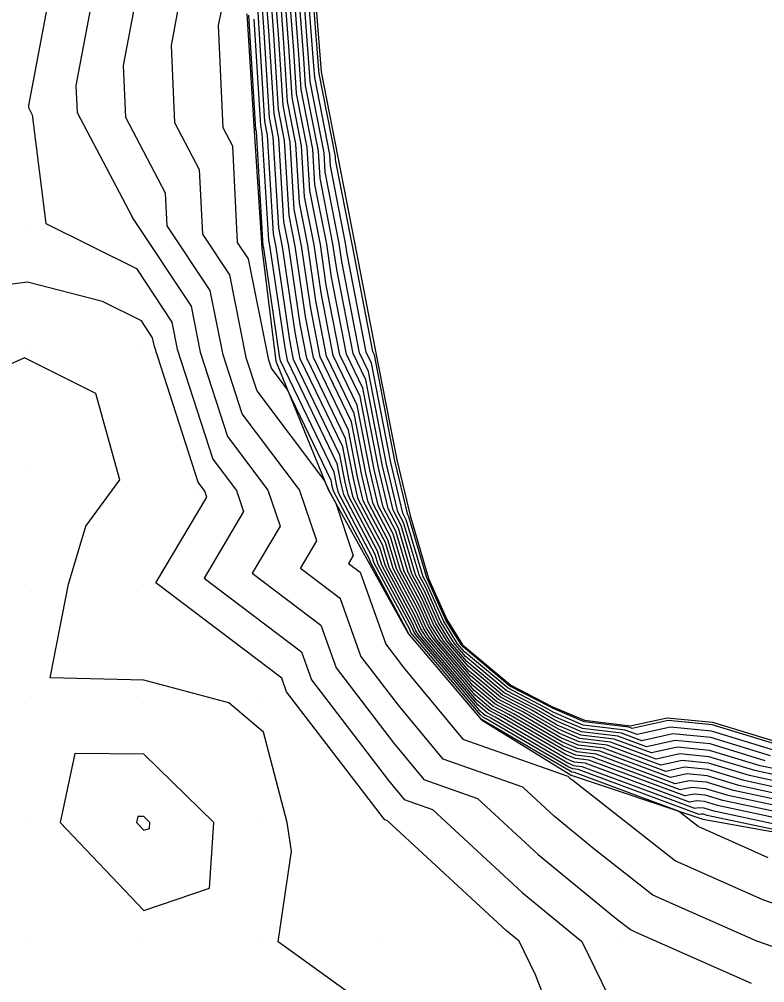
# Model space of a CAD drawing. Extents: x 2188792 to 2191981, y 386090 to 389710.
# Drawn here: x 2189149.5 to 2189212.1, y 386506.6 to 386587.4 of the extents above; entities that cross this region are included whole.
import ezdxf

# ---------------------------------------------------------------- set-up
doc = ezdxf.new("R2010")
doc.units = 0
for name, color, linetype in [('DTM Contours Major', 7, 'Continuous'), ('DTM Contours Minor', 7, 'Continuous'), ('Exist DTM QL2 LIDAR Elevation Point', 7, 'Continuous'), ('PH Exist DTM Breakline', 7, 'Continuous')]:
    doc.layers.add(name, color=color, linetype=linetype)

msp = doc.modelspace()

# ---------------------------------------------------------------- linework, layer by layer
at = {"layer": 'DTM Contours Major'}
for points in [[(2189213.339, 386524.413), (2189211.668, 386524.773), (2189207.438, 386526.059), (2189204.755, 386526.314), (2189202.555, 386525.84), (2189199.439, 386527.001), (2189196.632, 386527.337), (2189194.653, 386528.177), (2189192.524, 386529.422), (2189190.056, 386530.704), (2189187.174, 386533.112), (2189185.421, 386535.184), (2189184.483, 386536.696), (2189183.38, 386539.172), (2189182.465, 386540.882), (2189181.339, 386544.694), (2189180.467, 386546.344), (2189179.653, 386549.763), (2189178.358, 386556.44), (2189176.977, 386559.306), (2189175.726, 386565.757), (2189175.319, 386568.531), (2189174.338, 386573.538), (2189174.159, 386576.49), (2189173.176, 386581.504), (2189172.997, 386584.444), (2189172.532, 386590.41)], [(2189152.12, 386589.807), (2189150.295, 386580.158), (2189150.302, 386580.005), (2189150.623, 386579.394), (2189151.765, 386570.261), (2189159.355, 386566.487), (2189162.332, 386561.997), (2189162.789, 386559.716), (2189165.761, 386550.481), (2189167.743, 386547.851), (2189168.336, 386546.089), (2189165.031, 386540.512), (2189173.197, 386534.339), (2189174.035, 386531.978), (2189180.499, 386523.536), (2189181.828, 386521.923), (2189184.195, 386521.092), (2189191.724, 386514.128), (2189196.731, 386510.012), (2189200.03, 386503.245)], [(2189213.004, 386521.923), (2189209.446, 386522.689), (2189207.177, 386523.379), (2189205.737, 386523.516), (2189204.556, 386523.262), (2189197.923, 386525.732), (2189196.293, 386525.928), (2189195.144, 386526.416), (2189190.611, 386529.065), (2189189.261, 386529.766), (2189187.685, 386531.083), (2189183.953, 386535.493), (2189183.438, 386536.324), (2189182.832, 386537.684), (2189180.884, 386541.324), (2189180.244, 386543.491), (2189178.386, 386547.004), (2189177.909, 386549.01), (2189177.149, 386552.927), (2189174.21, 386559.029), (2189173.543, 386562.464), (2189172.677, 386568.369), (2189172.171, 386570.949), (2189171.79, 386577.234), (2189171.281, 386579.828), (2189170.899, 386586.088), (2189170.657, 386589.187)], [(2189170.035, 386568.207), (2189170.005, 386568.361), (2189169.421, 386577.977), (2189169.386, 386578.152), (2189168.801, 386587.732)], [(2189212.67, 386519.434), (2189207.225, 386520.605), (2189206.915, 386520.699), (2189206.719, 386520.718), (2189206.558, 386520.683), (2189196.407, 386524.464), (2189195.954, 386524.518), (2189195.634, 386524.654), (2189188.698, 386528.707), (2189188.467, 386528.828), (2189188.196, 386529.054), (2189182.485, 386535.802), (2189182.392, 386535.951), (2189182.284, 386536.195), (2189179.303, 386541.765), (2189179.148, 386542.289), (2189176.306, 386547.665), (2189176.165, 386548.257), (2189175.941, 386549.414), (2189171.442, 386558.752), (2189171.361, 386559.171), (2189170.035, 386568.207)]]:
    msp.add_lwpolyline(points, dxfattribs=at)
at = {"layer": 'DTM Contours Minor'}
for points in [[(2189213.001, 386526.023), (2189207.595, 386527.667), (2189204.166, 386527.993), (2189201.354, 386527.387), (2189200.349, 386527.762), (2189196.836, 386528.182), (2189194.359, 386529.234), (2189193.672, 386529.636), (2189190.533, 386531.267), (2189186.867, 386534.33), (2189186.302, 386534.998), (2189185.11, 386536.92), (2189183.708, 386540.066), (2189183.413, 386540.617), (2189181.996, 386545.415), (2189181.715, 386545.948), (2189180.699, 386550.214), (2189179.083, 386558.548), (2189178.637, 386559.473), (2189177.035, 386567.733), (2189176.904, 386568.628), (2189175.638, 386575.091), (2189175.58, 386576.044), (2189174.313, 386582.509), (2189174.255, 386583.458), (2189173.656, 386591.143)], [(2189213.445, 386526.44), (2189207.647, 386528.203), (2189203.97, 386528.553), (2189200.954, 386527.903), (2189200.652, 386528.016), (2189196.904, 386528.464), (2189194.261, 386529.587), (2189194.055, 386529.707), (2189190.692, 386531.454), (2189186.765, 386534.736), (2189186.595, 386534.937), (2189185.319, 386536.995), (2189183.818, 386540.363), (2189183.729, 386540.529), (2189182.215, 386545.656), (2189182.131, 386545.816), (2189181.048, 386550.365), (2189179.324, 386559.25), (2189179.191, 386559.528), (2189177.472, 386568.392), (2189177.432, 386568.661), (2189176.071, 386575.609), (2189176.054, 386575.895), (2189174.692, 386582.844), (2189174.675, 386583.129), (2189174.031, 386591.388)], [(2189212.112, 386525.189), (2189207.49, 386526.595), (2189204.559, 386526.874), (2189202.155, 386526.356), (2189199.742, 386527.255), (2189196.7, 386527.619), (2189194.555, 386528.53), (2189192.907, 386529.493), (2189190.215, 386530.891), (2189187.072, 386533.518), (2189185.715, 386535.122), (2189184.692, 386536.771), (2189183.489, 386539.47), (2189182.781, 386540.794), (2189181.558, 386544.934), (2189180.883, 386546.212), (2189180.001, 386549.913), (2189178.599, 386557.143), (2189177.53, 386559.362), (2189176.162, 386566.416), (2189175.847, 386568.564), (2189174.771, 386574.056), (2189174.632, 386576.341), (2189173.555, 386581.839), (2189173.416, 386584.116), (2189172.906, 386590.654)], [(2189212.556, 386525.606), (2189207.543, 386527.131), (2189204.363, 386527.434), (2189201.754, 386526.872), (2189200.045, 386527.508), (2189196.768, 386527.901), (2189194.457, 386528.882), (2189193.29, 386529.564), (2189190.374, 386531.079), (2189186.97, 386533.924), (2189186.008, 386535.06), (2189184.901, 386536.846), (2189183.599, 386539.768), (2189183.097, 386540.706), (2189181.777, 386545.175), (2189181.299, 386546.08), (2189180.35, 386550.064), (2189178.841, 386557.845), (2189178.084, 386559.417), (2189176.599, 386567.075), (2189176.376, 386568.596), (2189175.205, 386574.574), (2189175.106, 386576.193), (2189173.934, 386582.174), (2189173.836, 386583.787), (2189173.281, 386590.899)], [(2189213.138, 386522.919), (2189210.335, 386523.522), (2189207.281, 386524.451), (2189205.345, 386524.635), (2189203.756, 386524.293), (2189198.529, 386526.24), (2189196.429, 386526.491), (2189194.948, 386527.12), (2189191.376, 386529.207), (2189189.579, 386530.141), (2189187.481, 386531.895), (2189184.54, 386535.369), (2189183.856, 386536.473), (2189183.051, 386538.279), (2189181.516, 386541.147), (2189180.682, 386543.972), (2189179.218, 386546.74), (2189178.606, 386549.311), (2189177.633, 386554.332), (2189175.316, 386559.14), (2189174.416, 386563.782), (2189173.734, 386568.434), (2189173.038, 386571.985), (2189172.737, 386576.936), (2189172.039, 386580.498), (2189171.738, 386585.431), (2189171.407, 386589.676)], [(2189213.205, 386523.417), (2189210.779, 386523.939), (2189207.334, 386524.987), (2189205.148, 386525.195), (2189203.356, 386524.809), (2189198.833, 386526.494), (2189196.497, 386526.773), (2189194.85, 386527.473), (2189191.759, 386529.279), (2189189.738, 386530.329), (2189187.379, 386532.301), (2189184.834, 386535.308), (2189184.065, 386536.547), (2189183.16, 386538.577), (2189181.832, 386541.059), (2189180.901, 386544.213), (2189179.634, 386546.608), (2189178.955, 386549.462), (2189177.874, 386555.035), (2189175.87, 386559.196), (2189174.853, 386564.44), (2189174.262, 386568.466), (2189173.471, 386572.503), (2189173.211, 386576.788), (2189172.418, 386580.833), (2189172.158, 386585.102), (2189171.782, 386589.921)], [(2189213.272, 386523.915), (2189211.223, 386524.356), (2189207.386, 386525.523), (2189204.952, 386525.755), (2189202.955, 386525.325), (2189199.136, 386526.747), (2189196.565, 386527.055), (2189194.752, 386527.825), (2189192.142, 386529.35), (2189189.897, 386530.516), (2189187.276, 386532.707), (2189185.127, 386535.246), (2189184.274, 386536.622), (2189183.27, 386538.875), (2189182.148, 386540.97), (2189181.12, 386544.453), (2189180.051, 386546.476), (2189179.304, 386549.612), (2189178.116, 386555.737), (2189176.423, 386559.251), (2189175.289, 386565.099), (2189174.791, 386568.499), (2189173.905, 386573.02), (2189173.685, 386576.639), (2189172.797, 386581.168), (2189172.577, 386584.773), (2189172.157, 386590.165)], [(2189155.713, 386589.385), (2189154.285, 386581.836), (2189154.386, 386579.579), (2189158.994, 386570.829), (2189158.997, 386570.777), (2189163.941, 386563.321), (2189164.71, 386559.483), (2189166.991, 386552.393), (2189170.391, 386547.882), (2189171.408, 386544.861), (2189169.073, 386540.921), (2189174.842, 386536.56), (2189176.116, 386532.974), (2189180.925, 386526.692), (2189183.461, 386523.616), (2189187.977, 386522.03), (2189193.057, 386517.331), (2189199.492, 386512.041), (2189200.798, 386511.017), (2189201.244, 386510.818), (2189210.914, 386506.536)], [(2189216.88, 386508.136), (2189211.391, 386510.041), (2189204.387, 386513.142), (2189202.69, 386513.901), (2189197.723, 386517.793), (2189194.39, 386520.533), (2189191.759, 386522.968), (2189185.094, 386525.309), (2189181.351, 386529.848), (2189178.196, 386533.97), (2189176.486, 386538.782), (2189173.116, 386541.33), (2189174.48, 386543.633), (2189173.039, 386547.913), (2189168.221, 386554.305), (2189166.63, 386559.25), (2189165.55, 386564.644), (2189161.948, 386570.076), (2189161.812, 386572.808), (2189158.47, 386579.154), (2189158.275, 386583.513), (2189159.306, 386588.962)], [(2189212.87, 386520.927), (2189208.558, 386521.855), (2189207.072, 386522.307), (2189206.13, 386522.397), (2189205.357, 386522.23), (2189197.317, 386525.225), (2189196.157, 386525.364), (2189195.34, 386525.711), (2189189.846, 386528.922), (2189188.943, 386529.391), (2189187.89, 386530.271), (2189183.366, 386535.617), (2189183.019, 386536.175), (2189182.613, 386537.088), (2189180.252, 386541.5), (2189179.806, 386543.01), (2189177.554, 386547.269), (2189177.211, 386548.709), (2189176.666, 386551.522), (2189173.103, 386558.918), (2189172.67, 386561.147), (2189171.62, 386568.304), (2189171.305, 386569.914), (2189170.842, 386577.531), (2189170.523, 386579.157), (2189170.06, 386586.746), (2189169.908, 386588.698)], [(2189212.937, 386521.425), (2189209.002, 386522.272), (2189207.124, 386522.843), (2189205.934, 386522.956), (2189204.957, 386522.746), (2189197.62, 386525.479), (2189196.225, 386525.646), (2189195.242, 386526.063), (2189190.229, 386528.993), (2189189.102, 386529.578), (2189187.787, 386530.677), (2189183.659, 386535.555), (2189183.229, 386536.249), (2189182.722, 386537.386), (2189180.568, 386541.412), (2189180.025, 386543.251), (2189177.97, 386547.137), (2189177.56, 386548.859), (2189176.907, 386552.224), (2189173.656, 386558.974), (2189173.107, 386561.806), (2189172.149, 386568.337), (2189171.738, 386570.432), (2189171.316, 386577.383), (2189170.902, 386579.493), (2189170.48, 386586.417), (2189170.283, 386588.942)], [(2189213.071, 386522.421), (2189209.891, 386523.105), (2189207.229, 386523.915), (2189205.541, 386524.076), (2189204.156, 386523.777), (2189198.226, 386525.986), (2189196.361, 386526.209), (2189195.046, 386526.768), (2189190.994, 386529.136), (2189189.42, 386529.953), (2189187.583, 386531.489), (2189184.246, 386535.431), (2189183.647, 386536.398), (2189182.941, 386537.981), (2189181.2, 386541.235), (2189180.463, 386543.732), (2189178.802, 386546.872), (2189178.258, 386549.16), (2189177.391, 386553.63), (2189174.763, 386559.085), (2189173.98, 386563.123), (2189173.205, 386568.402), (2189172.605, 386571.467), (2189172.263, 386577.085), (2189171.66, 386580.163), (2189171.319, 386585.76), (2189171.032, 386589.432)], [(2189162.899, 386588.54), (2189162.266, 386585.19), (2189162.554, 386578.728), (2189164.63, 386574.787), (2189164.899, 386569.376), (2189167.159, 386565.968), (2189168.551, 386559.017), (2189169.452, 386556.218), (2189175.135, 386548.677), (2189175.457, 386548.009), (2189175.468, 386547.956), (2189175.474, 386547.929), (2189176.076, 386546.791), (2189177.552, 386542.404), (2189177.158, 386541.739), (2189178.131, 386541.004), (2189180.276, 386534.966), (2189181.777, 386533.005), (2189186.727, 386527.001), (2189195.54, 386523.905), (2189195.724, 386523.736), (2189195.955, 386523.546), (2189204.583, 386516.785), (2189207.531, 386515.466), (2189211.868, 386513.546), (2189215.267, 386512.366)], [(2189212.345, 386517.051), (2189210.674, 386517.791), (2189206.476, 386519.669), (2189204.826, 386520.962), (2189196.104, 386524.21), (2189195.886, 386524.236), (2189195.732, 386524.302), (2189188.316, 386528.636), (2189188.308, 386528.64), (2189188.298, 386528.648), (2189182.191, 386535.864), (2189182.183, 386535.876), (2189182.174, 386535.897), (2189178.987, 386541.853), (2189178.929, 386542.048), (2189175.89, 386547.797), (2189175.816, 386548.107), (2189175.699, 386548.712), (2189172.011, 386556.367), (2189170.682, 386558.13), (2189170.472, 386558.785), (2189168.768, 386567.292), (2189167.85, 386568.676), (2189167.448, 386576.765), (2189166.638, 386578.303), (2189166.256, 386586.867), (2189166.492, 386588.117)], [(2189212.803, 386520.429), (2189208.113, 386521.438), (2189207.02, 386521.771), (2189206.326, 386521.837), (2189205.757, 386521.714), (2189197.013, 386524.971), (2189196.09, 386525.082), (2189195.438, 386525.359), (2189189.463, 386528.85), (2189188.784, 386529.203), (2189187.992, 386529.866), (2189183.072, 386535.678), (2189182.81, 386536.1), (2189182.503, 386536.79), (2189179.935, 386541.588), (2189179.586, 386542.77), (2189177.138, 386547.401), (2189176.863, 386548.558), (2189176.424, 386550.819), (2189172.549, 386558.863), (2189172.234, 386560.488), (2189171.092, 386568.272), (2189170.872, 386569.396), (2189170.368, 386577.68), (2189170.144, 386578.822), (2189169.641, 386587.075), (2189169.533, 386588.453)], [(2189169.221, 386587.403), (2189169.765, 386578.487), (2189169.894, 386577.829), (2189170.438, 386568.878), (2189170.564, 386568.24), (2189171.797, 386559.83), (2189171.996, 386558.808), (2189176.182, 386550.117), (2189176.514, 386548.408), (2189176.722, 386547.533), (2189179.367, 386542.529), (2189179.619, 386541.677), (2189182.393, 386536.493), (2189182.601, 386536.026), (2189182.778, 386535.74), (2189188.094, 386529.46), (2189188.626, 386529.015), (2189189.081, 386528.779), (2189195.536, 386525.006), (2189196.022, 386524.8), (2189196.71, 386524.718), (2189206.158, 386521.199), (2189206.523, 386521.277), (2189206.967, 386521.235), (2189207.669, 386521.022), (2189212.736, 386519.932)], [(2189195.644, 386499.997), (2189192.834, 386507.225), (2189191.458, 386510.048), (2189190.391, 386510.925), (2189180.413, 386520.154), (2189180.195, 386520.231), (2189180.073, 386520.379), (2189171.955, 386530.982), (2189171.552, 386532.117), (2189160.989, 386540.103), (2189165.264, 386547.317), (2189165.095, 386547.819), (2189164.53, 386548.569), (2189160.868, 386559.949), (2189160.723, 386560.673), (2189159.778, 386562.099), (2189156.519, 386563.719), (2189150.222, 386565.35), (2189145.284, 386564.699)], [(2189179.983, 386503.71), (2189171.249, 386509.998), (2189172.376, 386517.605), (2189172.004, 386520.011), (2189170.017, 386527.581), (2189167.122, 386530.043), (2189159.981, 386531.949), (2189152.12, 386532.139), (2189153.678, 386540.001), (2189155.12, 386544.861), (2189157.979, 386548.753), (2189155.952, 386556.01), (2189149.98, 386558.98), (2189148.126, 386558.148)], [(2189165.486, 386514.493), (2189165.845, 386519.999), (2189159.981, 386525.727), (2189154.185, 386525.795), (2189152.956, 386519.999), (2189159.981, 386512.634), (2189165.486, 386514.493)], [(2189160.467, 386519.513), (2189160.499, 386519.999), (2189159.981, 386520.504), (2189159.47, 386520.51), (2189159.361, 386519.999), (2189159.981, 386519.349), (2189160.467, 386519.513)]]:
    msp.add_lwpolyline(points, dxfattribs=at)
at = {"layer": 'Exist DTM QL2 LIDAR Elevation Point'}
for p, q in [((2189150.003, 386580.036), (2189150.003, 386580.036)), ((2189150.439, 386570.163), (2189150.439, 386570.163)), ((2189158.94, 386570.79), (2189158.94, 386570.79)), ((2189149.98, 386560.002), (2189149.98, 386560.002)), ((2189159.975, 386560.057), (2189159.975, 386560.057)), ((2189149.98, 386550.001), (2189149.98, 386550.001)), ((2189164.04, 386547.807), (2189164.04, 386547.807)), ((2189149.98, 386540.001), (2189149.98, 386540.001)), ((2189159.981, 386540.001), (2189159.981, 386540.001)), ((2189149.98, 386530), (2189149.98, 386530)), ((2189159.981, 386530), (2189159.981, 386530)), ((2189170.029, 386530.06), (2189170.029, 386530.06)), ((2189149.98, 386519.999), (2189149.98, 386519.999)), ((2189159.981, 386519.999), (2189159.981, 386519.999)), ((2189169.982, 386519.999), (2189169.982, 386519.999)), ((2189180.03, 386520.059), (2189180.03, 386520.059)), ((2189149.98, 386509.998), (2189149.98, 386509.998)), ((2189159.981, 386509.998), (2189159.981, 386509.998)), ((2189169.982, 386509.998), (2189169.982, 386509.998)), ((2189179.983, 386509.998), (2189179.983, 386509.998)), ((2189190.031, 386510.058), (2189190.031, 386510.058)), ((2189200.122, 386509.988), (2189200.122, 386509.988))]:
    msp.add_line(p, q, dxfattribs=at)
at = {"layer": 'PH Exist DTM Breakline'}
for points in [[(2189174.192, 386591.493), (2189174.855, 386582.988), (2189176.257, 386575.831), (2189177.659, 386568.675), (2189179.428, 386559.552), (2189181.197, 386550.429), (2189182.309, 386545.759), (2189183.865, 386540.491), (2189185.409, 386537.027), (2189186.721, 386534.91), (2189190.76, 386531.535), (2189194.219, 386529.738), (2189196.933, 386528.585), (2189200.782, 386528.125), (2189203.886, 386528.793), (2189207.67, 386528.433), (2189213.636, 386526.619)], [(2189168.632, 386587.865), (2189169.25, 386578.031), (2189169.868, 386568.197), (2189171.058, 386558.714), (2189175.434, 386547.942), (2189178.799, 386541.906), (2189182.164, 386535.87), (2189188.302, 386528.634), (2189195.823, 386523.976), (2189206.874, 386520.276), (2189212.645, 386519.248), (2189219.305, 386518.817), (2189225.965, 386518.386), (2189234.556, 386521.793), (2189245.049, 386528.428), (2189251.073, 386531.899), (2189256.542, 386533.343), (2189263.336, 386533.048), (2189269.118, 386530.217)]]:
    msp.add_lwpolyline(points, dxfattribs=at)

doc.saveas('drawing.dxf')
